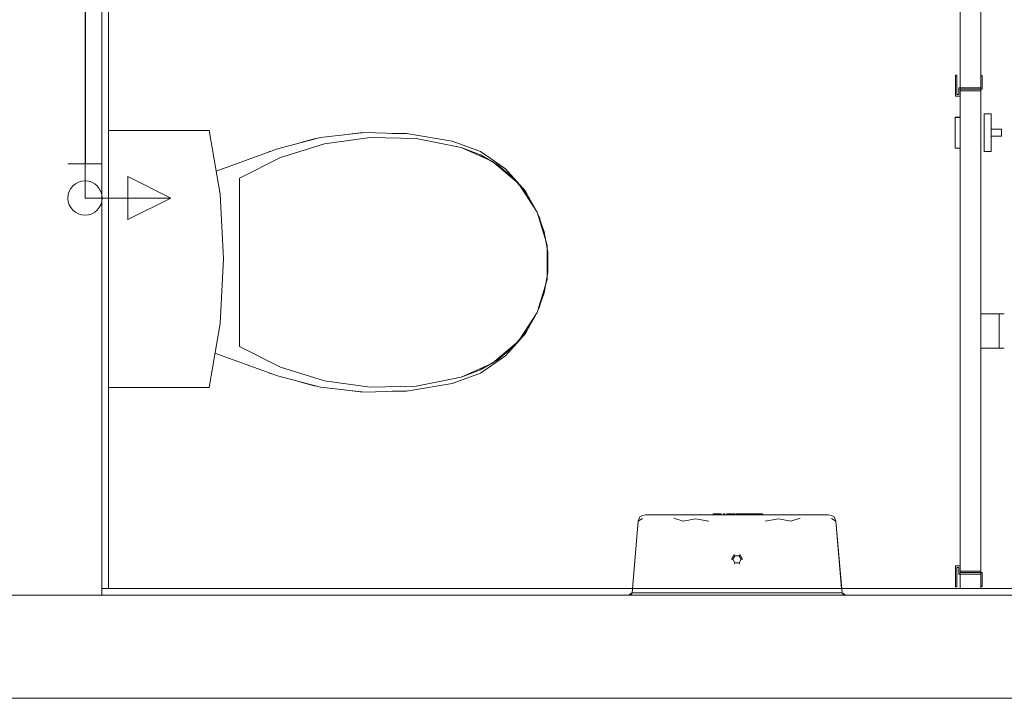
# Model space of a CAD drawing. Header units: millimetres. Extents: x 2 to 902, y -447 to 199.
# Tile 983 of 1056: x 60.31 to 63.17, y 183.16 to 185.13. Entities that reach past the tile are written whole.
import ezdxf

# ---------------------------------------------------------------- set-up
doc = ezdxf.new("R2010")
doc.units = ezdxf.units.MM
doc.header["$MEASUREMENT"] = 0
for name, color, linetype, lineweight in [('AF-Condutos', 4, 'Continuous', 25), ('AF-Conexões', 9, 'Continuous', 18), ('AF-Peça de utilização', 9, 'Continuous', 18), ('IFC-Elemento construtivo genérico-Contorno', 253, 'Continuous', 5), ('IFC-Elemento terminal-Contorno', 253, 'Continuous', 5), ('IFC-Parede padrão-Contorno', 44, 'Continuous', 5), ('IFC-Porta-Contorno', 142, 'Continuous', 5)]:
    doc.layers.add(name, color=color, linetype=linetype, lineweight=lineweight)

msp = doc.modelspace()

# ---------------------------------------------------------------- linework, layer by layer
at = {"layer": 'AF-Condutos'}
msp.add_line((60.4973, 186.4409), (60.4973, 184.7147), dxfattribs=at)
at = {"layer": 'AF-Conexões'}
for p, q in [((60.4473, 184.7147), (60.5473, 184.7147)), ((60.4973, 184.6147), (60.4973, 184.7147))]:
    msp.add_line(p, q, dxfattribs=at)
msp.add_circle((60.4973, 184.6147), 0.05, dxfattribs=at)
at = {"layer": 'AF-Peça de utilização'}
for p, q in [((60.7473, 184.6147), (60.6223, 184.6772)), ((60.6223, 184.6772), (60.6223, 184.5522)), ((60.4973, 184.6147), (60.7473, 184.6147)), ((60.6223, 184.5522), (60.7473, 184.6147))]:
    msp.add_line(p, q, dxfattribs=at)
msp.add_circle((60.4973, 184.6147), 0.05, dxfattribs=at)
at = {"layer": 'IFC-Elemento construtivo genérico-Contorno', "color": 7, "lineweight": 5}
for p, q in [((62.1126, 183.6862), (62.1203, 183.6904)), ((62.1126, 183.6862), (62.1203, 183.6904)), ((62.1203, 183.6904), (62.1295, 183.6914)), ((62.1203, 183.6904), (62.1295, 183.6914)), ((62.1295, 183.6914), (62.1511, 183.6914)), ((62.1295, 183.6914), (62.1511, 183.6914)), ((62.1511, 183.6914), (62.1925, 183.6914)), ((62.1511, 183.6914), (62.1925, 183.6914)), ((62.1925, 183.6914), (62.2504, 183.6914)), ((62.1925, 183.6914), (62.2504, 183.6914)), ((62.2504, 183.6914), (62.3201, 183.6914)), ((62.2504, 183.6914), (62.3201, 183.6914)), ((62.3201, 183.6914), (62.3959, 183.6914)), ((62.3201, 183.6914), (62.3959, 183.6914)), ((62.3265, 183.6948), (62.3302, 183.6948)), ((62.3265, 183.6914), (62.3265, 183.6948)), ((62.3265, 183.6948), (62.3302, 183.6948)), ((62.3265, 183.6914), (62.3265, 183.6948)), ((62.3302, 183.6948), (62.3456, 183.6948)), ((62.3302, 183.6914), (62.3302, 183.6948)), ((62.3302, 183.6948), (62.3456, 183.6948)), ((62.3302, 183.6914), (62.3302, 183.6948)), ((62.3456, 183.6914), (62.3456, 183.6948)), ((62.3456, 183.6948), (62.3496, 183.6948)), ((62.3456, 183.6914), (62.3456, 183.6948)), ((62.3456, 183.6948), (62.3496, 183.6948)), ((62.3496, 183.6914), (62.3496, 183.6948)), ((62.3496, 183.6914), (62.3496, 183.6948)), ((62.357, 183.6948), (62.3607, 183.6948)), ((62.357, 183.6914), (62.357, 183.6948)), ((62.357, 183.6948), (62.3607, 183.6948)), ((62.357, 183.6914), (62.357, 183.6948)), ((62.3607, 183.6914), (62.3607, 183.6948)), ((62.3607, 183.6914), (62.3607, 183.6948)), ((62.3658, 183.6948), (62.3707, 183.6948)), ((62.3658, 183.6914), (62.3658, 183.6948)), ((62.3658, 183.6948), (62.3707, 183.6948)), ((62.3658, 183.6914), (62.3658, 183.6948)), ((62.3676, 183.6948), (62.3688, 183.6948)), ((62.3676, 183.6914), (62.3676, 183.6948)), ((62.3676, 183.6948), (62.3688, 183.6948)), ((62.3676, 183.6914), (62.3676, 183.6948)), ((62.3688, 183.6914), (62.3688, 183.6948)), ((62.3688, 183.6948), (62.372, 183.6948)), ((62.3688, 183.6914), (62.3688, 183.6948)), ((62.3688, 183.6948), (62.372, 183.6948)), ((62.3707, 183.6948), (62.3758, 183.6948)), ((62.3707, 183.6948), (62.3758, 183.6948)), ((62.372, 183.6914), (62.372, 183.6948)), ((62.372, 183.6948), (62.3779, 183.6948)), ((62.372, 183.6914), (62.372, 183.6948)), ((62.372, 183.6948), (62.3779, 183.6948)), ((62.3745, 183.6948), (62.3787, 183.6948)), ((62.3745, 183.6948), (62.3787, 183.6948)), ((62.3779, 183.6948), (62.3907, 183.6948)), ((62.3779, 183.6948), (62.3907, 183.6948)), ((62.3907, 183.6914), (62.3907, 183.6948)), ((62.3907, 183.6914), (62.3907, 183.6948)), ((62.3948, 183.6948), (62.4179, 183.6948)), ((62.3948, 183.6914), (62.3948, 183.6948)), ((62.3948, 183.6948), (62.4179, 183.6948)), ((62.3948, 183.6914), (62.3948, 183.6948)), ((62.3959, 183.6914), (62.4717, 183.6914)), ((62.3959, 183.6914), (62.4717, 183.6914)), ((62.4179, 183.6914), (62.4179, 183.6948)), ((62.4179, 183.6914), (62.4179, 183.6948)), ((62.4195, 183.6948), (62.4345, 183.6948)), ((62.4195, 183.6914), (62.4195, 183.6948)), ((62.4195, 183.6948), (62.4345, 183.6948)), ((62.4195, 183.6914), (62.4195, 183.6948)), ((62.4282, 183.6948), (62.4376, 183.6948)), ((62.4282, 183.6948), (62.4376, 183.6948)), ((62.4345, 183.6914), (62.4345, 183.6948)), ((62.4345, 183.6948), (62.4463, 183.6948)), ((62.4345, 183.6914), (62.4345, 183.6948)), ((62.4345, 183.6948), (62.4463, 183.6948)), ((62.4456, 183.6948), (62.4588, 183.6948)), ((62.4456, 183.6948), (62.4588, 183.6948)), ((62.446, 183.6948), (62.4512, 183.6948)), ((62.446, 183.6914), (62.446, 183.6948)), ((62.446, 183.6948), (62.4512, 183.6948)), ((62.446, 183.6914), (62.446, 183.6948)), ((62.4512, 183.6914), (62.4512, 183.6948)), ((62.4512, 183.6948), (62.4664, 183.6948)), ((62.4512, 183.6914), (62.4512, 183.6948)), ((62.4512, 183.6948), (62.4664, 183.6948)), ((62.4664, 183.6948), (62.47, 183.6948)), ((62.4664, 183.6914), (62.4664, 183.6948)), ((62.4664, 183.6948), (62.47, 183.6948)), ((62.4664, 183.6914), (62.4664, 183.6948)), ((62.47, 183.6914), (62.47, 183.6948)), ((62.47, 183.6914), (62.47, 183.6948)), ((62.4717, 183.6914), (62.5413, 183.6914)), ((62.4717, 183.6914), (62.5413, 183.6914)), ((62.5413, 183.6914), (62.5992, 183.6914)), ((62.5413, 183.6914), (62.5992, 183.6914)), ((62.5992, 183.6914), (62.6406, 183.6914)), ((62.5992, 183.6914), (62.6406, 183.6914)), ((62.6406, 183.6914), (62.6622, 183.6914)), ((62.6406, 183.6914), (62.6622, 183.6914)), ((62.6622, 183.6914), (62.6714, 183.6904)), ((62.6622, 183.6914), (62.6714, 183.6904)), ((62.6714, 183.6904), (62.6791, 183.6862)), ((62.6714, 183.6904), (62.6791, 183.6862)), ((62.0901, 183.4645), (62.1082, 183.6733)), ((62.0912, 183.4774), (62.1082, 183.6733)), ((62.1082, 183.6733), (62.1126, 183.6862)), ((62.1082, 183.6733), (62.1126, 183.6862)), ((62.1082, 183.6733), (62.1203, 183.6814)), ((62.1082, 183.6733), (62.1203, 183.6814)), ((62.2117, 183.6817), (62.2387, 183.6733)), ((62.2117, 183.6817), (62.2387, 183.6733)), ((62.2387, 183.6733), (62.2751, 183.68)), ((62.2387, 183.6733), (62.2751, 183.68)), ((62.2751, 183.68), (62.314, 183.6733)), ((62.2751, 183.68), (62.314, 183.6733)), ((62.4778, 183.6733), (62.5166, 183.68)), ((62.4778, 183.6733), (62.5166, 183.68)), ((62.5166, 183.68), (62.553, 183.6733)), ((62.5166, 183.68), (62.553, 183.6733)), ((62.553, 183.6733), (62.58, 183.6817)), ((62.553, 183.6733), (62.58, 183.6817)), ((62.6714, 183.6814), (62.6836, 183.6733)), ((62.6714, 183.6814), (62.6836, 183.6733)), ((62.6791, 183.6862), (62.6836, 183.6733)), ((62.6791, 183.6862), (62.6836, 183.6733)), ((62.6836, 183.6733), (62.7017, 183.4645)), ((62.6836, 183.6733), (62.7005, 183.4774)), ((62.3796, 183.5626), (62.3877, 183.5767)), ((62.3796, 183.5626), (62.3877, 183.5767)), ((62.3877, 183.5767), (62.39, 183.5728)), ((62.3877, 183.5767), (62.39, 183.5728)), ((62.4018, 183.5728), (62.404, 183.5767)), ((62.4018, 183.5728), (62.404, 183.5767)), ((62.404, 183.5767), (62.4121, 183.5626)), ((62.404, 183.5767), (62.4121, 183.5626)), ((62.3796, 183.5626), (62.3841, 183.5626)), ((62.3796, 183.5626), (62.3841, 183.5626)), ((62.3841, 183.5626), (62.39, 183.5728)), ((62.3841, 183.5626), (62.39, 183.5728)), ((62.3841, 183.5626), (62.39, 183.5524)), ((62.3841, 183.5626), (62.39, 183.5524)), ((62.3877, 183.5485), (62.39, 183.5524)), ((62.3877, 183.5485), (62.39, 183.5524)), ((62.39, 183.5728), (62.4018, 183.5728)), ((62.39, 183.5728), (62.4018, 183.5728)), ((62.39, 183.5524), (62.4018, 183.5524)), ((62.39, 183.5524), (62.4018, 183.5524)), ((62.4018, 183.5728), (62.4077, 183.5626)), ((62.4018, 183.5728), (62.4077, 183.5626)), ((62.4018, 183.5524), (62.4077, 183.5626)), ((62.4018, 183.5524), (62.4077, 183.5626)), ((62.4018, 183.5524), (62.404, 183.5485)), ((62.4018, 183.5524), (62.404, 183.5485)), ((62.4077, 183.5626), (62.4121, 183.5626)), ((62.4077, 183.5626), (62.4121, 183.5626)), ((62.0799, 183.4574), (62.0901, 183.4645)), ((62.0853, 183.4574), (62.0901, 183.4645)), ((62.0901, 183.4645), (62.1149, 183.4645)), ((62.1025, 183.4645), (62.1149, 183.4645)), ((62.1149, 183.4645), (62.1624, 183.4645)), ((62.1386, 183.4645), (62.1624, 183.4645)), ((62.1624, 183.4645), (62.2289, 183.4645)), ((62.1956, 183.4645), (62.2289, 183.4645)), ((62.2289, 183.4645), (62.3088, 183.4645)), ((62.2688, 183.4645), (62.3088, 183.4645)), ((62.3088, 183.4645), (62.3959, 183.4645)), ((62.3524, 183.4645), (62.3959, 183.4645)), ((62.3959, 183.4645), (62.4829, 183.4645)), ((62.3959, 183.4645), (62.4394, 183.4645)), ((62.4829, 183.4645), (62.5629, 183.4645)), ((62.4829, 183.4645), (62.5229, 183.4645)), ((62.5629, 183.4645), (62.6293, 183.4645)), ((62.5629, 183.4645), (62.5961, 183.4645)), ((62.6293, 183.4645), (62.6769, 183.4645)), ((62.6293, 183.4645), (62.6531, 183.4645)), ((62.6769, 183.4645), (62.7017, 183.4645)), ((62.6769, 183.4645), (62.6893, 183.4645)), ((62.7017, 183.4645), (62.7065, 183.4574)), ((62.7017, 183.4645), (62.7119, 183.4574)), ((62.0799, 183.4574), (62.0853, 183.4574)), ((62.0853, 183.4574), (62.0906, 183.4574)), ((62.0906, 183.4574), (62.1064, 183.4574)), ((62.1064, 183.4574), (62.1222, 183.4574)), ((62.1222, 183.4574), (62.1473, 183.4574)), ((62.1473, 183.4574), (62.1724, 183.4574)), ((62.1724, 183.4574), (62.2052, 183.4574)), ((62.2052, 183.4574), (62.2379, 183.4574)), ((62.2379, 183.4574), (62.276, 183.4574)), ((62.276, 183.4574), (62.3141, 183.4574)), ((62.3141, 183.4574), (62.3413, 183.4574)), ((62.3413, 183.4574), (62.3959, 183.4574)), ((62.3959, 183.4574), (62.4504, 183.4574)), ((62.4504, 183.4574), (62.4777, 183.4574)), ((62.4777, 183.4574), (62.5158, 183.4574)), ((62.5158, 183.4574), (62.5539, 183.4574)), ((62.5539, 183.4574), (62.5866, 183.4574)), ((62.5866, 183.4574), (62.6193, 183.4574)), ((62.6193, 183.4574), (62.6444, 183.4574)), ((62.6444, 183.4574), (62.6695, 183.4574)), ((62.6695, 183.4574), (62.6853, 183.4574)), ((62.6853, 183.4574), (62.7011, 183.4574)), ((62.7011, 183.4574), (62.7065, 183.4574)), ((62.7065, 183.4574), (62.7119, 183.4574))]:
    msp.add_line(p, q, dxfattribs=at)
at = {"layer": 'IFC-Elemento terminal-Contorno', "lineweight": 5}
for p, q in [((60.5659, 184.8119), (60.8587, 184.8119)), ((60.5659, 184.0629), (60.5659, 184.8119)), ((60.5659, 184.8119), (60.8587, 184.8119)), ((60.8587, 184.8119), (60.8903, 184.6258)), ((60.8587, 184.8119), (60.8903, 184.6258)), ((61.0577, 184.7584), (61.1825, 184.7906)), ((61.0577, 184.7584), (61.1825, 184.7906)), ((61.1187, 184.7742), (61.1641, 184.787)), ((61.1187, 184.7742), (61.1641, 184.787)), ((61.1641, 184.787), (61.1732, 184.7882)), ((61.1641, 184.787), (61.1732, 184.7882)), ((61.1825, 184.7906), (61.3106, 184.8052)), ((61.1825, 184.7906), (61.3106, 184.8052)), ((61.1944, 184.7729), (61.3271, 184.7913)), ((61.1944, 184.7729), (61.3271, 184.7913)), ((61.2521, 184.7986), (61.2981, 184.8046)), ((61.2521, 184.7986), (61.2981, 184.8046)), ((61.2981, 184.8046), (61.3041, 184.8045)), ((61.2981, 184.8046), (61.3041, 184.8045)), ((61.3106, 184.8052), (61.4394, 184.8018)), ((61.3106, 184.8052), (61.4394, 184.8018)), ((61.3271, 184.7913), (61.4611, 184.7877)), ((61.3271, 184.7913), (61.4611, 184.7877)), ((61.3921, 184.8031), (61.4332, 184.8024)), ((61.3921, 184.8031), (61.4332, 184.8024)), ((61.4332, 184.8024), (61.4362, 184.8019)), ((61.4332, 184.8024), (61.4362, 184.8019)), ((61.4394, 184.8018), (61.5665, 184.7805)), ((61.4394, 184.8018), (61.5665, 184.7805)), ((61.4611, 184.7877), (61.5927, 184.7622)), ((61.4611, 184.7877), (61.5927, 184.7622)), ((61.5665, 184.7805), (61.6489, 184.7498)), ((61.5665, 184.7805), (61.6489, 184.7498)), ((60.8788, 184.6934), (61.0577, 184.7584)), ((60.8788, 184.6934), (61.0577, 184.7584)), ((61.0304, 184.7485), (61.0341, 184.7502)), ((61.0304, 184.7485), (61.0341, 184.7502)), ((61.0341, 184.7502), (61.0382, 184.7513)), ((61.0341, 184.7502), (61.0382, 184.7513)), ((61.0664, 184.7329), (61.1944, 184.7729)), ((61.0664, 184.7329), (61.1944, 184.7729)), ((61.5927, 184.7622), (61.6839, 184.7216)), ((61.5927, 184.7622), (61.6489, 184.741)), ((60.9468, 184.6725), (61.0664, 184.7329)), ((60.9468, 184.6725), (61.0664, 184.7329)), ((61.6489, 184.7498), (61.7215, 184.7002)), ((61.6489, 184.7498), (61.7215, 184.7002)), ((61.6489, 184.741), (61.7006, 184.7105)), ((61.6839, 184.7216), (61.7599, 184.6568)), ((61.7006, 184.7105), (61.7463, 184.6715)), ((61.7215, 184.7002), (61.7801, 184.6345)), ((61.7215, 184.7002), (61.7801, 184.6345)), ((60.9468, 184.1823), (60.9468, 184.6725)), ((60.9468, 184.1823), (60.9468, 184.6725)), ((61.7463, 184.6715), (61.7846, 184.6252)), ((61.7599, 184.6568), (61.8143, 184.5731)), ((60.8903, 184.6258), (60.9009, 184.4374)), ((60.8903, 184.6258), (60.9009, 184.4374)), ((61.7801, 184.6345), (61.8045, 184.5881)), ((61.7801, 184.6345), (61.79, 184.6157)), ((61.7846, 184.6252), (61.8143, 184.5731)), ((61.8143, 184.5731), (61.8427, 184.4773)), ((61.8143, 184.5731), (61.8347, 184.5166)), ((61.8167, 184.5651), (61.8211, 184.5567)), ((61.8183, 184.5621), (61.8211, 184.5567)), ((61.8211, 184.5567), (61.8309, 184.517)), ((61.8211, 184.5567), (61.8231, 184.5488)), ((61.8347, 184.5166), (61.845, 184.4574)), ((61.8427, 184.3775), (61.8427, 184.4773)), ((60.8903, 184.2489), (60.9009, 184.4374)), ((60.8903, 184.2489), (60.9009, 184.4374)), ((61.845, 184.3974), (61.845, 184.4574)), ((61.8143, 184.2817), (61.8427, 184.3775)), ((61.8347, 184.3382), (61.845, 184.3974)), ((61.8143, 184.2817), (61.8347, 184.3382)), ((61.8211, 184.298), (61.831, 184.3378)), ((61.8167, 184.2897), (61.8211, 184.298)), ((61.8183, 184.2927), (61.8211, 184.298)), ((61.8211, 184.298), (61.8231, 184.306)), ((61.7599, 184.198), (61.8143, 184.2817)), ((61.7801, 184.2203), (61.8046, 184.2667)), ((61.7846, 184.2296), (61.8143, 184.2817)), ((60.8587, 184.0629), (60.8903, 184.2489)), ((60.8587, 184.0629), (60.8903, 184.2489)), ((61.7801, 184.2203), (61.79, 184.2391)), ((61.7215, 184.1546), (61.7801, 184.2203)), ((61.7215, 184.1546), (61.7801, 184.2203)), ((61.7463, 184.1833), (61.7846, 184.2296)), ((60.9468, 184.1823), (61.0664, 184.1219)), ((60.9468, 184.1823), (61.0664, 184.1219)), ((61.6839, 184.1332), (61.7599, 184.198)), ((61.7006, 184.1443), (61.7463, 184.1833)), ((60.8756, 184.1625), (61.0577, 184.0964)), ((60.8756, 184.1625), (61.0577, 184.0964)), ((61.6489, 184.105), (61.7215, 184.1546)), ((61.6489, 184.105), (61.7215, 184.1546)), ((61.0664, 184.1219), (61.1944, 184.0819)), ((61.0664, 184.1219), (61.1944, 184.0819)), ((61.5927, 184.0926), (61.6839, 184.1332)), ((61.6489, 184.1138), (61.7006, 184.1443)), ((61.0304, 184.1063), (61.0341, 184.1046)), ((61.0304, 184.1063), (61.0341, 184.1046)), ((61.0341, 184.1046), (61.0382, 184.1035)), ((61.0341, 184.1046), (61.0382, 184.1035)), ((61.0577, 184.0964), (61.1825, 184.0641)), ((61.0577, 184.0964), (61.1825, 184.0641)), ((61.4611, 184.0671), (61.5927, 184.0926)), ((61.4611, 184.0671), (61.5927, 184.0926)), ((61.5665, 184.0742), (61.6489, 184.105)), ((61.5665, 184.0742), (61.6489, 184.105)), ((61.5927, 184.0926), (61.6489, 184.1138)), ((60.5659, 184.0629), (60.8587, 184.0629)), ((60.5659, 184.0629), (60.8587, 184.0629)), ((61.1189, 184.0806), (61.1641, 184.0677)), ((61.1189, 184.0806), (61.1641, 184.0677)), ((61.1641, 184.0677), (61.1731, 184.0666)), ((61.1641, 184.0677), (61.1731, 184.0666)), ((61.1825, 184.0641), (61.3106, 184.0496)), ((61.1825, 184.0641), (61.3106, 184.0496)), ((61.1944, 184.0819), (61.3271, 184.0635)), ((61.1944, 184.0819), (61.3271, 184.0635)), ((61.3271, 184.0635), (61.4611, 184.0671)), ((61.3271, 184.0635), (61.4611, 184.0671)), ((61.4394, 184.053), (61.5665, 184.0742)), ((61.4394, 184.053), (61.5665, 184.0742)), ((61.252, 184.0562), (61.2981, 184.0502)), ((61.252, 184.0562), (61.2981, 184.0502)), ((61.2981, 184.0502), (61.3042, 184.0503)), ((61.2981, 184.0502), (61.3042, 184.0503)), ((61.3106, 184.0496), (61.4394, 184.053)), ((61.3106, 184.0496), (61.4394, 184.053)), ((61.3924, 184.0517), (61.4332, 184.0524)), ((61.3924, 184.0517), (61.4332, 184.0524)), ((61.4332, 184.0524), (61.4362, 184.0529)), ((61.4332, 184.0524), (61.4362, 184.0529))]:
    msp.add_line(p, q, dxfattribs=at)
at = {"layer": 'IFC-Parede padrão-Contorno', "color": 7, "lineweight": 5}
for p, q in [((60.5459, 184.0994), (60.5459, 187.2374)), ((63.0459, 183.4774), (63.0459, 187.2374)), ((63.1059, 183.4774), (63.1059, 187.2374)), ((60.5659, 183.4774), (60.5659, 186.6154)), ((60.5459, 183.4574), (60.5459, 185.9157)), ((60.5459, 183.4774), (61.8029, 183.4774)), ((61.8029, 183.4774), (62.7814, 183.4774)), ((62.7814, 183.4774), (63.2759, 183.4774)), ((60.1405, 183.4574), (63.2759, 183.4574)), ((60.1405, 183.1574), (63.2759, 183.1574))]:
    msp.add_line(p, q, dxfattribs=at)
at = {"layer": 'IFC-Porta-Contorno', "color": 7, "lineweight": 5}
for p, q in [((63.0319, 184.9114), (63.0319, 184.9722)), ((63.0319, 184.9722), (63.0359, 184.9722)), ((63.0319, 184.9722), (63.0359, 184.9722)), ((63.0319, 184.9114), (63.0319, 184.9722)), ((63.0359, 184.9162), (63.0359, 184.9722)), ((63.0359, 184.9162), (63.0359, 184.9722)), ((63.1059, 184.9354), (63.1059, 184.9714)), ((63.1059, 184.9714), (63.1099, 184.9714)), ((63.1059, 184.9714), (63.1099, 184.9714)), ((63.1099, 184.9314), (63.1099, 184.9714)), ((63.1099, 184.9314), (63.1099, 184.9714)), ((63.0419, 184.9354), (63.1059, 184.9354)), ((63.0419, 184.9162), (63.0419, 184.9354)), ((63.0419, 184.9354), (63.0459, 184.9354)), ((63.0419, 184.9162), (63.0419, 184.9354)), ((63.0459, 184.9314), (63.1099, 184.9314)), ((63.0459, 184.9114), (63.0459, 184.9314)), ((63.0459, 184.9274), (63.1059, 184.9274)), ((63.0459, 183.5274), (63.0459, 184.9274)), ((63.1059, 184.9314), (63.1099, 184.9314)), ((63.1059, 183.5274), (63.1059, 184.9274)), ((63.0319, 184.9114), (63.0459, 184.9114)), ((63.0319, 184.9114), (63.0459, 184.9114)), ((63.0359, 184.9162), (63.0419, 184.9162)), ((63.0359, 184.9162), (63.0419, 184.9162)), ((63.031, 184.8504), (63.0459, 184.8504)), ((63.031, 184.8497), (63.031, 184.8504)), ((63.031, 184.8477), (63.031, 184.8497)), ((63.031, 184.8418), (63.031, 184.8494)), ((63.031, 184.8494), (63.0459, 184.8494)), ((63.031, 184.8444), (63.031, 184.8477)), ((63.031, 184.8399), (63.031, 184.8444)), ((63.031, 184.8279), (63.031, 184.8418)), ((63.031, 184.8343), (63.031, 184.8399)), ((63.1159, 184.7504), (63.1159, 184.8604)), ((63.1159, 184.8604), (63.1359, 184.8604)), ((63.1159, 184.8604), (63.1359, 184.8604)), ((63.1159, 184.7504), (63.1159, 184.8604)), ((63.1359, 184.7504), (63.1359, 184.8604)), ((63.1359, 184.7504), (63.1359, 184.8604)), ((63.031, 184.8279), (63.031, 184.8343)), ((63.031, 184.8101), (63.031, 184.8279)), ((63.031, 184.8208), (63.031, 184.8279)), ((63.031, 184.8132), (63.031, 184.8208)), ((63.031, 184.8054), (63.031, 184.8132)), ((63.031, 184.7915), (63.031, 184.8101)), ((63.1359, 184.8154), (63.1659, 184.8154)), ((63.1359, 184.8154), (63.1659, 184.8154)), ((63.1659, 184.7954), (63.1659, 184.8154)), ((63.1659, 184.7954), (63.1659, 184.8154)), ((63.031, 184.7976), (63.031, 184.8054)), ((63.031, 184.79), (63.031, 184.7976)), ((63.031, 184.7753), (63.031, 184.7915)), ((63.031, 184.7829), (63.031, 184.79)), ((63.031, 184.7765), (63.031, 184.7829)), ((63.1359, 184.7954), (63.1659, 184.7954)), ((63.1359, 184.7954), (63.1659, 184.7954)), ((63.031, 184.7709), (63.031, 184.7765)), ((63.031, 184.7643), (63.031, 184.7753)), ((63.031, 184.7664), (63.031, 184.7709)), ((63.031, 184.7631), (63.031, 184.7664)), ((63.031, 184.7604), (63.031, 184.7643)), ((63.031, 184.7611), (63.031, 184.7631)), ((63.031, 184.7604), (63.031, 184.7611)), ((63.031, 184.7604), (63.0459, 184.7604)), ((63.031, 184.7604), (63.0459, 184.7604)), ((63.1159, 184.7504), (63.1359, 184.7504)), ((63.1159, 184.7504), (63.1359, 184.7504)), ((63.1059, 184.2774), (63.1066, 184.2774)), ((63.1059, 184.2774), (63.1061, 184.2774)), ((63.1066, 184.2774), (63.1076, 184.2774)), ((63.1076, 184.2774), (63.1088, 184.2774)), ((63.1088, 184.2774), (63.1104, 184.2774)), ((63.1104, 184.2774), (63.1122, 184.2774)), ((63.1122, 184.2774), (63.1142, 184.2774)), ((63.1142, 184.2774), (63.1163, 184.2774)), ((63.1163, 184.2774), (63.1185, 184.2774)), ((63.1185, 184.2774), (63.1207, 184.2774)), ((63.1207, 184.2774), (63.1228, 184.2774)), ((63.1228, 184.2774), (63.1248, 184.2774)), ((63.1248, 184.2774), (63.1266, 184.2774)), ((63.1266, 184.2774), (63.1281, 184.2774)), ((63.1281, 184.2774), (63.1294, 184.2774)), ((63.1294, 184.2774), (63.1303, 184.2774)), ((63.1303, 184.2774), (63.1309, 184.2774)), ((63.1309, 184.2774), (63.1324, 184.2774)), ((63.1324, 184.2774), (63.1362, 184.2774)), ((63.1362, 184.2774), (63.1425, 184.2774)), ((63.1425, 184.2774), (63.151, 184.2774)), ((63.151, 184.2774), (63.1523, 184.2774)), ((63.1523, 184.2774), (63.1537, 184.2774)), ((63.1537, 184.2774), (63.1553, 184.2774)), ((63.1553, 184.2774), (63.1571, 184.2774)), ((63.1571, 184.2774), (63.1589, 184.2774)), ((63.1589, 184.2774), (63.1607, 184.2774)), ((63.1593, 184.2774), (63.1594, 184.2774)), ((63.1593, 184.1774), (63.1593, 184.2774)), ((63.1595, 184.2774), (63.1598, 184.2774)), ((63.1598, 184.2774), (63.1601, 184.2774)), ((63.1601, 184.2774), (63.1604, 184.2774)), ((63.1604, 184.2774), (63.1607, 184.2774)), ((63.1607, 184.2774), (63.1611, 184.2774)), ((63.1607, 184.2774), (63.1625, 184.2774)), ((63.1611, 184.2774), (63.1616, 184.2774)), ((63.1616, 184.2774), (63.1621, 184.2774)), ((63.1621, 184.2774), (63.164, 184.2774)), ((63.1625, 184.2774), (63.1642, 184.2774)), ((63.164, 184.2774), (63.1659, 184.2774)), ((63.1658, 184.2774), (63.1673, 184.2774)), ((63.1659, 184.2774), (63.1677, 184.2774)), ((63.1673, 184.2774), (63.1685, 184.2774)), ((63.1677, 184.2774), (63.1694, 184.2774)), ((63.1693, 184.2774), (63.1699, 184.2774)), ((63.1694, 184.2774), (63.1709, 184.2774)), ((63.1709, 184.2774), (63.1722, 184.2774)), ((63.1722, 184.2774), (63.1732, 184.2774)), ((63.1732, 184.2774), (63.1739, 184.2774)), ((63.1739, 184.2774), (63.1743, 184.2774)), ((63.1059, 184.1774), (63.1066, 184.1774)), ((63.1059, 184.1774), (63.1061, 184.1774)), ((63.1066, 184.1774), (63.1076, 184.1774)), ((63.1076, 184.1774), (63.1088, 184.1774)), ((63.1088, 184.1774), (63.1104, 184.1774)), ((63.1104, 184.1774), (63.1122, 184.1774)), ((63.1122, 184.1774), (63.1142, 184.1774)), ((63.1142, 184.1774), (63.1163, 184.1774)), ((63.1163, 184.1774), (63.1185, 184.1774)), ((63.1185, 184.1774), (63.1207, 184.1774)), ((63.1207, 184.1774), (63.1228, 184.1774)), ((63.1228, 184.1774), (63.1248, 184.1774)), ((63.1248, 184.1774), (63.1266, 184.1774)), ((63.1266, 184.1774), (63.1281, 184.1774)), ((63.1281, 184.1774), (63.1294, 184.1774)), ((63.1294, 184.1774), (63.1303, 184.1774)), ((63.1303, 184.1774), (63.1309, 184.1774)), ((63.1309, 184.1774), (63.1324, 184.1774)), ((63.1324, 184.1774), (63.1362, 184.1774)), ((63.1362, 184.1774), (63.1425, 184.1774)), ((63.1425, 184.1774), (63.151, 184.1774)), ((63.151, 184.1774), (63.1523, 184.1774)), ((63.1523, 184.1774), (63.1537, 184.1774)), ((63.1537, 184.1774), (63.1553, 184.1774)), ((63.1553, 184.1774), (63.1571, 184.1774)), ((63.1571, 184.1774), (63.1589, 184.1774)), ((63.1589, 184.1774), (63.1593, 184.1774)), ((63.1593, 184.1774), (63.1594, 184.1774)), ((63.1595, 184.1774), (63.1598, 184.1774)), ((63.1598, 184.1774), (63.1601, 184.1774)), ((63.1601, 184.1774), (63.1604, 184.1774)), ((63.1604, 184.1774), (63.1607, 184.1774)), ((63.1607, 184.1774), (63.1611, 184.1774)), ((63.1611, 184.1774), (63.1616, 184.1774)), ((63.1616, 184.1774), (63.1621, 184.1774)), ((63.1621, 184.1774), (63.164, 184.1774)), ((63.164, 184.1774), (63.1659, 184.1774)), ((63.1659, 184.1774), (63.1677, 184.1774)), ((63.1677, 184.1774), (63.1694, 184.1774)), ((63.1694, 184.1774), (63.1709, 184.1774)), ((63.1709, 184.1774), (63.1722, 184.1774)), ((63.1722, 184.1774), (63.1732, 184.1774)), ((63.1732, 184.1774), (63.1739, 184.1774)), ((63.1739, 184.1774), (63.1743, 184.1774)), ((63.0319, 183.4826), (63.0319, 183.5434)), ((63.0319, 183.5434), (63.0459, 183.5434)), ((63.0319, 183.5434), (63.0459, 183.5434)), ((63.0319, 183.4826), (63.0319, 183.5434)), ((63.0359, 183.4826), (63.0359, 183.5386)), ((63.0359, 183.5386), (63.0419, 183.5386)), ((63.0359, 183.4826), (63.0359, 183.5386)), ((63.0359, 183.5386), (63.0419, 183.5386)), ((63.0419, 183.5194), (63.0419, 183.5386)), ((63.0419, 183.5194), (63.0419, 183.5386)), ((63.0419, 183.5194), (63.1059, 183.5194)), ((63.0419, 183.5194), (63.0459, 183.5194)), ((63.0459, 183.5234), (63.0459, 183.5434)), ((63.0459, 183.5274), (63.1059, 183.5274)), ((63.0459, 183.5234), (63.1099, 183.5234)), ((63.1059, 183.5234), (63.1099, 183.5234)), ((63.1059, 183.4834), (63.1059, 183.5194)), ((63.1099, 183.4834), (63.1099, 183.5234)), ((63.1099, 183.4834), (63.1099, 183.5234)), ((63.0319, 183.4826), (63.0359, 183.4826)), ((63.0319, 183.4826), (63.0359, 183.4826)), ((63.1059, 183.4834), (63.1099, 183.4834)), ((63.1059, 183.4834), (63.1099, 183.4834))]:
    msp.add_line(p, q, dxfattribs=at)

doc.saveas('drawing.dxf')
